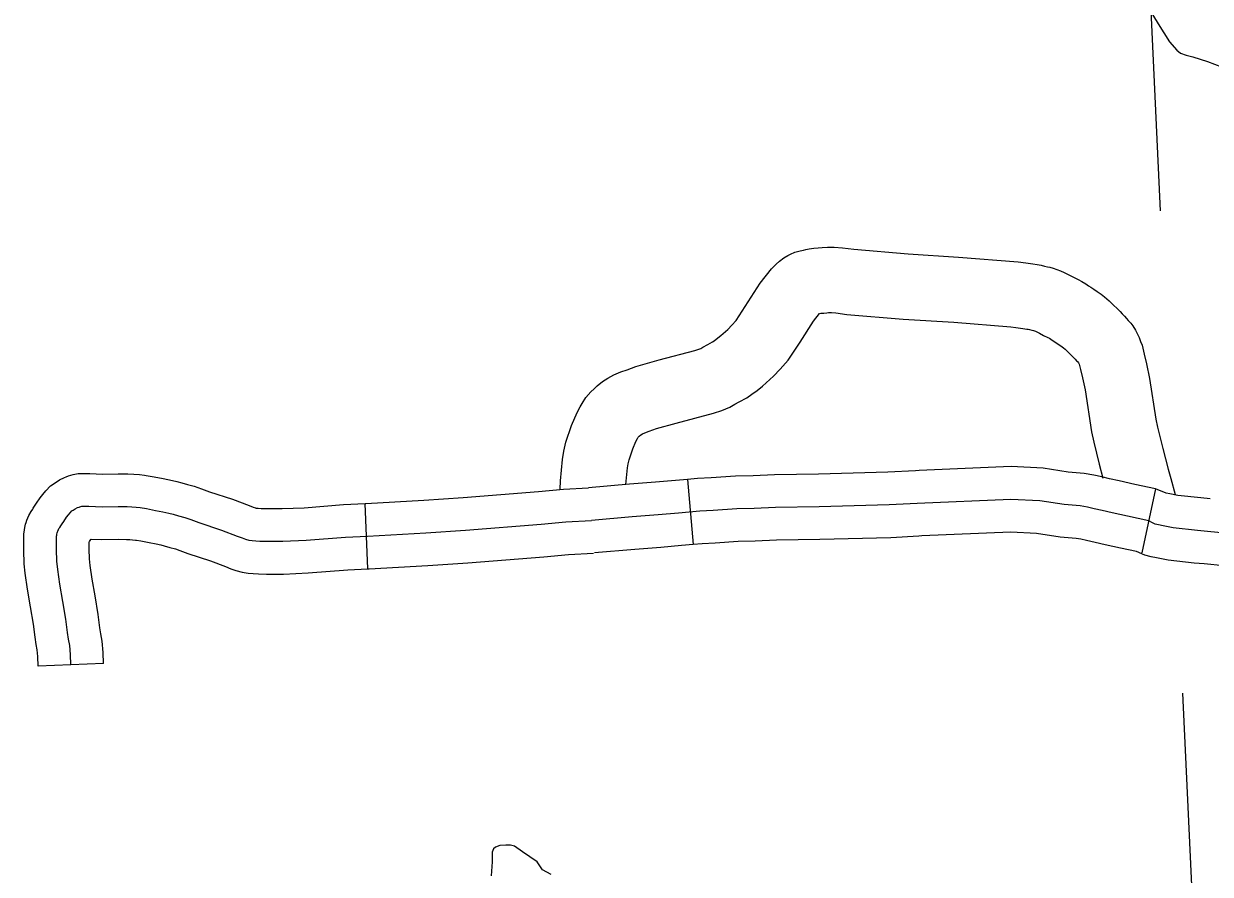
# Model space of a CAD drawing. Extents: x 1084508 to 1142749, y 1057638 to 1093403.
# Drawn here: x 1138432 to 1139286, y 1075084 to 1075696 of the extents above; entities that cross this region are included whole.
import ezdxf

# ---------------------------------------------------------------- set-up
doc = ezdxf.new("R2010")
doc.units = 0
for name, color, linetype in [('Level 35', 7, 'Continuous'), ('Level 45', 7, 'Continuous'), ('Level 46', 7, 'Continuous'), ('Level 5', 7, 'Continuous')]:
    doc.layers.add(name, color=color, linetype=linetype)

msp = doc.modelspace()

# ---------------------------------------------------------------- linework, layer by layer
at = {"layer": 'Level 35'}
for points in [[(1139240.08, 1075710.19), (1139248.55, 1075696.06), (1139256.86, 1075683.25), (1139262.01, 1075677.27), (1139264.67, 1075675.11), (1139268.66, 1075673.61), (1139273.64, 1075672.44), (1139284.11, 1075669.12), (1139294.08, 1075665.13), (1139300.72, 1075659.81), (1139309.2, 1075654.98), (1139314.35, 1075649.33), (1139322.98, 1075642.01), (1139333.29, 1075634.2), (1139340.76, 1075630.2), (1139344.92, 1075628.54), (1139347.74, 1075627.88), (1139351.89, 1075627.71), (1139358.37, 1075628.21), (1139376.56, 1075630.82), (1139450.8, 1075642.27), (1139486.68, 1075646.53), (1139513.15, 1075647.88)], [(1138811.8, 1075083.81), (1138805.55, 1075087.28), (1138801.73, 1075092.84), (1138791.32, 1075100.14), (1138785.42, 1075104.3), (1138782.64, 1075105), (1138781.25, 1075105), (1138779.17, 1075105), (1138775.01, 1075104.65), (1138771.88, 1075103.61), (1138770.49, 1075102.22), (1138769.45, 1075099.79), (1138769.45, 1075097.7), (1138769.45, 1075092.84), (1138768.76, 1075082.76)]]:
    msp.add_lwpolyline(points, dxfattribs=at)
at = {"layer": 'Level 45'}
for p, q in [((1138909.92, 1075368.23), (1138914.04, 1075321.33)), ((1139246.73, 1075361.43), (1139236.85, 1075315.39)), ((1138680.02, 1075303.77), (1138677.92, 1075350.8)), ((1138489.84, 1075235.77), (1138442.8, 1075233.73))]:
    msp.add_line(p, q, dxfattribs=at)
for points in [[(1139246.73, 1075361.43), (1139231.73, 1075364.65), (1139220.55, 1075367.19), (1139213.53, 1075368.7), (1139208.07, 1075369.98), (1139202.35, 1075371.37), (1139195.36, 1075372.49), (1139183.78, 1075373.51), (1139165.89, 1075376.3), (1139142.75, 1075377.43), (1139076.55, 1075374.6)], [(1138442.8, 1075233.73), (1138442.5, 1075240.64), (1138442.08, 1075245.45), (1138441.38, 1075249.29), (1138440.58, 1075254.71), (1138439.29, 1075264.11), (1138437.35, 1075276.47), (1138435.04, 1075289.12), (1138433.49, 1075300.65), (1138432.78, 1075307.56), (1138432.37, 1075317.36), (1138432.46, 1075325.39), (1138432.51, 1075326.4), (1138432.51, 1075326.55), (1138432.51, 1075328.72), (1138432.9, 1075331.82), (1138433.24, 1075333.53), (1138433.74, 1075335.92), (1138434.2, 1075337.31), (1138434.67, 1075338.96), (1138436.07, 1075342.23), (1138437.64, 1075345.22), (1138438.85, 1075346.9), (1138439.25, 1075347.52), (1138440.17, 1075348.96), (1138441.49, 1075350.99), (1138444.17, 1075354.96), (1138446.12, 1075357.45), (1138448.24, 1075360.02), (1138451.71, 1075363.49), (1138454.95, 1075365.84), (1138458.21, 1075367.79), (1138461.74, 1075369.51), (1138463.01, 1075369.99), (1138464.57, 1075370.71), (1138467.94, 1075371.67), (1138471.43, 1075372.37), (1138475.28, 1075372.53), (1138479.96, 1075372.41), (1138489.01, 1075372.07), (1138500.3, 1075372.23), (1138507.32, 1075372.13), (1138511.5, 1075372.01), (1138515.7, 1075371.63), (1138519.25, 1075371.19), (1138520.51, 1075371)], [(1138520.51, 1075371), (1138524.72, 1075370.37), (1138531.61, 1075369.02), (1138537.15, 1075367.97), (1138542.42, 1075366.78), (1138546.15, 1075365.76), (1138550.11, 1075364.63), (1138555.07, 1075363.26), (1138560.39, 1075361.53), (1138566.14, 1075359.35), (1138582.56, 1075353.88), (1138594.46, 1075349.41), (1138597.57, 1075348.16), (1138599.04, 1075347.67), (1138599.2, 1075347.63), (1138599.33, 1075347.61), (1138601.1, 1075347.42), (1138603.14, 1075347.33), (1138607.78, 1075347.2), (1138618.22, 1075347.2), (1138634.17, 1075347.86), (1138662.54, 1075350.11), (1138677.92, 1075350.8)], [(1138909.92, 1075368.23), (1138901.33, 1075367.48), (1138886.96, 1075366.14), (1138868.21, 1075364.79), (1138838.82, 1075362.17)], [(1139076.55, 1075374.6), (1139074.1, 1075374.49), (1139054.14, 1075373.32), (1139004.19, 1075371.97), (1138972.49, 1075371.46), (1138957.29, 1075370.79), (1138944.47, 1075370.61), (1138926.9, 1075369.39), (1138917.2, 1075368.87), (1138909.92, 1075368.23)], [(1138677.92, 1075350.8), (1138678.55, 1075350.83), (1138720.18, 1075353.21), (1138748.45, 1075355.16), (1138802.67, 1075359.51), (1138820.76, 1075361.07), (1138838.82, 1075362.17)], [(1139286.11, 1075354.21), (1139279.31, 1075354.87), (1139262.8, 1075356.68), (1139257.06, 1075357.77), (1139254.35, 1075358.38), (1139254.32, 1075358.39), (1139246.73, 1075361.43)], [(1139241.79, 1075338.41), (1139226.65, 1075341.66), (1139215.47, 1075344.2), (1139208.36, 1075345.73), (1139202.61, 1075347.08), (1139197.7, 1075348.27), (1139192.45, 1075349.12), (1139180.94, 1075350.13), (1139163.5, 1075352.84), (1139142.68, 1075353.86), (1139075.29, 1075350.98), (1139055.15, 1075349.79), (1139004.7, 1075348.44), (1138973.21, 1075347.93), (1138957.97, 1075347.25), (1138945.44, 1075347.08), (1138928.34, 1075345.9), (1138918.86, 1075345.39), (1138903.46, 1075344.03), (1138888.9, 1075342.68), (1138870.1, 1075341.32), (1138840.91, 1075338.72)], [(1138466.32, 1075234.75), (1138465.99, 1075242.16), (1138465.44, 1075248.6), (1138464.61, 1075253.13), (1138463.89, 1075258.01), (1138462.58, 1075267.54), (1138460.56, 1075280.41), (1138458.3, 1075292.81), (1138456.87, 1075303.41), (1138456.27, 1075309.25), (1138455.91, 1075317.71), (1138456, 1075324.74), (1138456.05, 1075325.89), (1138456.05, 1075326.55), (1138456.05, 1075327.25), (1138456.15, 1075328.05), (1138456.3, 1075328.81), (1138456.5, 1075329.76), (1138456.7, 1075330.36), (1138456.9, 1075331.06), (1138457.35, 1075332.12), (1138457.72, 1075332.83), (1138458.25, 1075333.55), (1138459.03, 1075334.74), (1138459.99, 1075336.25), (1138461.11, 1075337.99), (1138463.22, 1075341.1), (1138464.47, 1075342.71), (1138465.68, 1075344.16), (1138467.03, 1075345.52), (1138467.93, 1075346.17), (1138469.44, 1075347.07), (1138471.09, 1075347.88), (1138472.14, 1075348.28), (1138472.79, 1075348.58), (1138473.5, 1075348.78), (1138474.25, 1075348.93), (1138475.45, 1075348.98), (1138479.21, 1075348.88), (1138488.74, 1075348.53), (1138500.3, 1075348.69), (1138506.82, 1075348.6), (1138510.1, 1075348.5), (1138513.19, 1075348.22), (1138516.05, 1075347.87), (1138520.69, 1075347.17), (1138527.16, 1075345.9), (1138532.36, 1075344.91), (1138536.72, 1075343.93), (1138539.82, 1075343.08), (1138543.76, 1075341.96), (1138548.3, 1075340.71), (1138552.58, 1075339.32), (1138558.24, 1075337.17), (1138574.69, 1075331.68), (1138585.95, 1075327.46), (1138589.46, 1075326.05), (1138591.99, 1075325.21), (1138594.38, 1075324.5), (1138596.63, 1075324.22), (1138599.31, 1075323.94), (1138602.26, 1075323.8), (1138607.46, 1075323.66), (1138618.71, 1075323.66), (1138635.59, 1075324.36), (1138664, 1075326.61), (1138679.75, 1075327.32), (1138721.66, 1075329.71), (1138750.21, 1075331.68), (1138804.63, 1075336.05), (1138822.49, 1075337.59), (1138840.91, 1075338.72)], [(1139298.78, 1075329.35), (1139276.91, 1075331.45), (1139259.3, 1075333.38), (1139252.26, 1075334.72), (1139248.91, 1075335.47), (1139246.56, 1075336.06), (1139244.55, 1075336.9), (1139241.79, 1075338.41)], [(1138489.84, 1075235.77), (1138489.49, 1075243.68), (1138488.8, 1075251.75), (1138487.84, 1075256.96), (1138487.2, 1075261.32), (1138485.87, 1075270.97), (1138483.77, 1075284.36), (1138481.55, 1075296.49), (1138480.25, 1075306.18), (1138479.76, 1075310.94), (1138479.46, 1075318.07), (1138479.52, 1075323.1), (1138479.8, 1075323.54), (1138480.74, 1075324.98), (1138480.92, 1075325.26), (1138488.47, 1075324.98), (1138500.3, 1075325.15), (1138506.31, 1075325.06), (1138508.69, 1075324.99), (1138510.69, 1075324.81), (1138512.85, 1075324.55), (1138513.46, 1075324.45)], [(1138513.46, 1075324.45), (1138516.66, 1075323.97), (1138522.71, 1075322.78), (1138527.58, 1075321.86), (1138531.03, 1075321.08), (1138533.48, 1075320.41), (1138537.4, 1075319.29), (1138541.54, 1075318.15), (1138544.76, 1075317.11), (1138550.34, 1075314.99), (1138566.83, 1075309.49), (1138577.43, 1075305.51), (1138581.35, 1075303.94), (1138584.94, 1075302.74), (1138589.57, 1075301.38), (1138593.94, 1075300.83), (1138597.51, 1075300.46), (1138601.38, 1075300.27), (1138607.14, 1075300.12), (1138619.2, 1075300.12), (1138637.01, 1075300.86), (1138665.45, 1075303.12), (1138680.02, 1075303.77)], [(1139078.56, 1075327.56), (1139076.49, 1075327.47), (1139056.16, 1075326.27), (1139005.2, 1075324.9), (1138973.92, 1075324.4), (1138958.65, 1075323.72), (1138946.42, 1075323.55), (1138929.79, 1075322.4), (1138920.52, 1075321.9), (1138914.04, 1075321.33)], [(1139232.96, 1075316.23), (1139221.57, 1075318.67), (1139210.39, 1075321.22), (1139203.2, 1075322.76), (1139197.14, 1075324.18), (1139193.05, 1075325.17), (1139189.53, 1075325.74), (1139178.09, 1075326.75), (1139161.11, 1075329.39), (1139142.6, 1075330.3), (1139078.56, 1075327.56)], [(1138914.04, 1075321.33), (1138905.58, 1075320.59), (1138890.83, 1075319.21), (1138872, 1075317.86), (1138843, 1075315.27)], [(1139281.62, 1075307.35), (1139274.5, 1075308.03), (1139255.81, 1075310.08), (1139247.47, 1075311.67), (1139243.47, 1075312.57), (1139239.13, 1075313.65), (1139232.96, 1075316.23)], [(1138680.02, 1075303.77), (1138680.95, 1075303.81), (1138723.14, 1075306.22), (1138751.96, 1075308.21), (1138806.59, 1075312.59), (1138824.23, 1075314.12), (1138842.35, 1075315.22)], [(1139429.5, 1075218.89), (1139394.49, 1075220.36), (1139363.17, 1075258.35), (1139356.72, 1075265.03), (1139341.09, 1075278.51), (1139326.55, 1075289.75), (1139315.43, 1075298.37), (1139313.12, 1075300.14), (1139311.8, 1075301), (1139309.85, 1075302.19), (1139309.2, 1075302.5), (1139308.14, 1075302.93), (1139305.56, 1075303.67), (1139304.29, 1075304.09), (1139303.87, 1075304.2), (1139301.84, 1075304.66), (1139298.93, 1075305.36), (1139297.46, 1075305.75), (1139295.95, 1075305.97), (1139281.62, 1075307.35)]]:
    msp.add_lwpolyline(points, dxfattribs=at)
at = {"layer": 'Level 46'}
for points in [[(1138818.33, 1075361.13), (1138818.6, 1075367.25), (1138820.02, 1075382.49), (1138821.02, 1075388.47), (1138822.54, 1075395.06), (1138826.5, 1075406.96), (1138830.51, 1075416.4), (1138832.73, 1075420.35), (1138834.14, 1075422.94), (1138836.87, 1075427.23), (1138840.47, 1075431.28), (1138842.82, 1075433.41), (1138844.96, 1075435.55), (1138848.82, 1075438.63), (1138852.68, 1075441.09), (1138856.99, 1075443.39), (1138862.11, 1075445.67), (1138866.53, 1075447.15), (1138872.84, 1075449.59), (1138889.55, 1075454.17), (1138915.27, 1075461.01), (1138918.14, 1075461.97), (1138919.49, 1075462.54), (1138920.96, 1075463.38), (1138924.51, 1075465.35), (1138927.91, 1075467.2), (1138929.05, 1075467.99), (1138931.91, 1075470.05), (1138934.01, 1075471.67), (1138939.03, 1075476.13), (1138941.87, 1075479.18), (1138944.92, 1075482.6), (1138951.48, 1075492.68), (1138962.29, 1075509.48), (1138970.31, 1075519.74), (1138973.72, 1075523.15), (1138976.22, 1075525.32), (1138979.32, 1075527.71), (1138982.11, 1075529.26), (1138984.16, 1075530.29), (1138987.31, 1075531.74), (1138991.08, 1075532.82), (1138993.41, 1075533.32), (1138995.01, 1075533.62), (1138997.59, 1075534.14), (1139000.8, 1075534.65), (1139004, 1075534.87), (1139006.9, 1075535.18), (1139010.68, 1075535.31), (1139015.46, 1075535.31)], [(1139015.46, 1075535.31), (1139021.39, 1075534.84), (1139029.55, 1075533.84), (1139068.63, 1075530.49), (1139104.88, 1075528.27), (1139147.98, 1075524.92), (1139153.3, 1075524.14), (1139158.43, 1075523.35), (1139161.5, 1075522.89), (1139164.32, 1075522.42), (1139166.95, 1075521.8), (1139168.98, 1075521.31), (1139170.73, 1075520.87), (1139173.15, 1075520.22), (1139175.75, 1075519.35), (1139178.37, 1075518.32), (1139180.87, 1075517.23), (1139184.34, 1075515.56), (1139187.69, 1075513.8), (1139191.04, 1075512.12), (1139193.61, 1075510.73), (1139196.56, 1075508.98), (1139198.55, 1075507.63), (1139200.29, 1075506.49), (1139202.39, 1075505.07), (1139204.68, 1075503.51), (1139207.55, 1075501.5), (1139209.97, 1075499.63), (1139213.44, 1075496.76), (1139216.77, 1075493.42), (1139218.79, 1075491.46), (1139221.2, 1075489.1), (1139222.8, 1075487.39), (1139224.37, 1075485.82), (1139225.95, 1075484.02), (1139227.11, 1075482.69), (1139228.84, 1075480.62), (1139230.31, 1075478.67), (1139232.31, 1075475.54), (1139233.23, 1075473.78), (1139235.01, 1075470.38), (1139235.97, 1075467.57), (1139236.99, 1075464.85), (1139238.56, 1075458.27), (1139240.2, 1075451.4), (1139242.35, 1075440.85), (1139246.84, 1075411.53), (1139248.16, 1075405.92), (1139251.98, 1075390.37), (1139255.71, 1075375.46), (1139257.64, 1075368.88), (1139260.76, 1075357.3)], [(1138865.65, 1075364.66), (1138866.75, 1075376.43), (1138867.22, 1075379.3), (1138867.91, 1075382.3), (1138870.58, 1075390.3), (1138872.83, 1075395.61), (1138873.93, 1075397.56), (1138874.46, 1075398.54), (1138875.25, 1075399.25), (1138876.35, 1075400.35), (1138876.45, 1075400.41), (1138877.67, 1075401.06), (1138879.17, 1075401.73), (1138882.49, 1075402.84), (1138887.6, 1075404.82), (1138901.83, 1075408.72), (1138928.78, 1075415.89), (1138934.75, 1075417.88), (1138940.4, 1075420.26), (1138944.09, 1075422.37), (1138947.17, 1075424.08), (1138952.61, 1075427.03), (1138956.25, 1075429.56), (1138960.03, 1075432.28), (1138964.02, 1075435.35), (1138971.96, 1075442.41), (1138976.68, 1075447.47), (1138982.45, 1075453.95), (1138991.01, 1075467.1), (1139000.71, 1075482.18), (1139004.94, 1075487.59), (1139005.89, 1075487.78), (1139006.11, 1075487.82), (1139008.13, 1075487.96), (1139010.26, 1075488.19), (1139011.52, 1075488.23), (1139013.58, 1075488.23), (1139016.65, 1075487.99), (1139024.68, 1075487), (1139065.18, 1075483.53), (1139101.62, 1075481.3), (1139142.72, 1075478.11), (1139146.29, 1075477.58), (1139151.36, 1075476.8), (1139154.14, 1075476.39), (1139154.98, 1075476.25), (1139156.02, 1075476), (1139157.81, 1075475.57), (1139158.92, 1075475.29), (1139159.59, 1075475.11), (1139159.62, 1075475.1), (1139160.3, 1075474.84), (1139161.25, 1075474.42), (1139163.18, 1075473.49), (1139166.23, 1075471.89), (1139169.28, 1075470.36), (1139170.38, 1075469.77), (1139171.32, 1075469.21), (1139172.45, 1075468.44), (1139174.22, 1075467.29), (1139175.93, 1075466.13), (1139177.91, 1075464.78), (1139179.62, 1075463.58), (1139180.55, 1075462.86), (1139181.7, 1075461.91), (1139183.68, 1075459.93), (1139185.91, 1075457.75), (1139187.53, 1075456.17), (1139188.92, 1075454.69), (1139189.98, 1075453.62), (1139190.49, 1075453.04), (1139191.33, 1075452.08), (1139191.64, 1075451.71), (1139191.86, 1075451.1), (1139192.77, 1075447.31), (1139194.23, 1075441.23), (1139195.98, 1075432.59), (1139200.59, 1075402.54), (1139202.39, 1075394.9), (1139206.28, 1075379.06), (1139208.79, 1075369)]]:
    msp.add_lwpolyline(points, dxfattribs=at)
at = {"layer": 'Level 5'}
for points in [[(1139211.37, 1076390.98), (1139250, 1075561.52)], [(1139266.17, 1075214.27), (1139289.78, 1074707.24)]]:
    msp.add_lwpolyline(points, dxfattribs=at)

doc.saveas('drawing.dxf')
